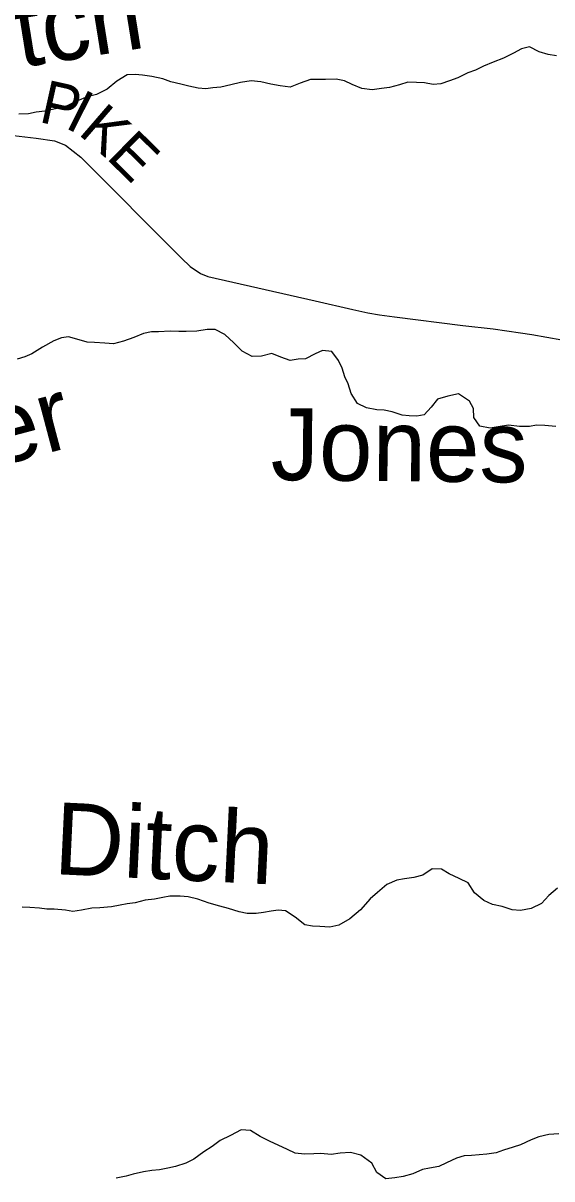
# Model space of a CAD drawing. Extents: x 114843 to 284848, y 317643 to 566895.
# Drawn here: x 129491 to 133165, y 421036 to 429067 of the extents above; entities that cross this region are included whole.
import ezdxf

# ---------------------------------------------------------------- set-up
doc = ezdxf.new("R2010")
doc.units = 0
for name, color, linetype in [('GM_X_County_Road', 7, 'Continuous'), ('GM_X_County_Road_Text', 7, 'Continuous'), ('GM_X_Minor_River', 7, 'Continuous'), ('GM_X_Minor_River_Text', 7, 'Continuous')]:
    doc.layers.add(name, color=color, linetype=linetype)

msp = doc.modelspace()

# ---------------------------------------------------------------- linework, layer by layer
at = {"layer": 'GM_X_County_Road'}
msp.add_lwpolyline([(129304.5, 428299.3), (129580.4, 428268.6), (129708, 428248.6), (129786.4, 428218.4), (129890.9, 428136.3), (130591.2, 427433.2), (130650.7, 427376.2), (130724.1, 427328.1), (130774.4, 427306.8), (131520.1, 427138.3), (131781.2, 427076.1), (131886.7, 427054), (131967.7, 427040.2), (132071.6, 427026.3), (132546.3, 426966.9), (132758.4, 426942.1), (132946.7, 426915.7), (133026.8, 426902.7), (133233.5, 426865.5), (133387.4, 426833.5), (133444.5, 426823)], dxfattribs=at)
at = {"layer": 'GM_X_Minor_River'}
for points in [[(133196.8, 428839), (133138.7, 428849.2), (133076.7, 428867.5), (133010.8, 428901.8), (132954.6, 428888), (132898.4, 428858.1), (132828.1, 428822.2), (132757.9, 428794.4), (132689.7, 428768.6), (132635.5, 428740.7), (132581.3, 428720.8), (132511.1, 428687), (132452.9, 428665.1), (132394.7, 428645.3), (132340.6, 428641.5), (132280.5, 428651.7), (132224.5, 428653.9), (132164.4, 428656.1), (132106.2, 428638.3), (132036, 428620.5), (131981.9, 428612.6), (131915.8, 428602.9), (131845.7, 428613.1), (131777.7, 428641.4), (131723.7, 428665.7), (131665.7, 428677.9), (131591.5, 428676.2), (131539.5, 428674.4), (131487.4, 428674.6), (131417.2, 428648.7), (131346.9, 428620.9), (131276.8, 428631.2), (131212.8, 428643.5), (131142.8, 428659.7), (131074.7, 428666), (131002.5, 428654.2), (130934.3, 428638.4), (130864.2, 428622.6), (130810, 428616.8), (130759.9, 428611), (130707.9, 428615.1), (130641.8, 428629.4), (130587.8, 428641.6), (130517.8, 428659.9), (130461.8, 428680.2), (130385.7, 428696.5), (130319.6, 428704.8)], [(130319.6, 428704.8), (130269.6, 428710.9), (130213.5, 428707.1), (130143.2, 428663.3), (130074.8, 428607.4), (130000.6, 428571.5), (129936.4, 428553.7), (129868.2, 428525.9), (129795.9, 428492), (129715.7, 428470.3), (129641.5, 428454.5), (129581.4, 428448.7), (129527.2, 428436.8), (129461.1, 428433.1)], [(133193.7, 426263.8), (133115.6, 426272.1), (133059.5, 426274.3), (133009.4, 426264.4), (132941.3, 426264.7), (132863.2, 426273), (132791, 426261.2), (132736.9, 426253.4), (132664.9, 426265.6), (132623.1, 426326), (132621.3, 426390.2), (132593.5, 426440.4), (132515.6, 426490.8), (132441.4, 426475), (132371.2, 426453.2), (132326.9, 426397.2), (132278.6, 426345.2), (132226.5, 426335.4), (132174.4, 426337.6), (132124.4, 426343.8), (132056.3, 426366.1), (132000.3, 426378.3), (131948.2, 426380.5), (131878.2, 426394.8), (131814.2, 426423.1), (131770.4, 426493.5), (131748.7, 426559.7), (131726.9, 426610), (131707.1, 426670.2), (131683.3, 426722.4), (131635.5, 426784.8), (131571.4, 426793), (131521.2, 426769.1), (131453, 426735.3), (131402.9, 426731.5), (131346.8, 426721.6), (131280.8, 426745.9), (131218.8, 426770.2), (131146.6, 426752.4), (131082.5, 426750.6), (131012.5, 426787), (130954.7, 426845.4), (130892.8, 426903.8), (130824.9, 426938.1), (130768.8, 426938.3), (130698.6, 426926.5), (130624.5, 426924.8), (130572.4, 426924.9), (130512.3, 426927.2), (130432.2, 426921.4), (130382.1, 426921.6), (130327.9, 426909.8), (130259.7, 426881.9)], [(130259.7, 426881.9), (130189.5, 426856.1), (130119.3, 426838.3), (130059.2, 426842.5), (129987.1, 426848.8), (129935.1, 426851), (129881, 426865.2), (129807, 426887.5), (129756.9, 426879.7), (129704.7, 426859.8), (129626.4, 426816), (129552.1, 426768.1), (129501.9, 426748.2), (129449.8, 426732.4)], [(133203.5, 423056), (133145.2, 423006.1), (133092.9, 422950.1), (133020.6, 422914.2), (132946.4, 422900.4), (132888.4, 422904.7), (132820.4, 422929), (132752.3, 422943.3), (132692.3, 422971.6), (132628.5, 423024), (132582.7, 423092.3), (132520.8, 423122.6), (132450.8, 423155), (132398.9, 423187.3), (132332.8, 423191.5), (132268.5, 423147.6), (132206.3, 423129.8), (132140.2, 423122), (132088, 423112.2), (132017.8, 423082.3), (131953.4, 423026.4), (131903.2, 422982.4), (131834.7, 422906.4), (131762.3, 422842.5), (131686, 422798.7), (131621.8, 422784.8), (131551.7, 422789.1), (131501.7, 422791.3), (131449.6, 422801.5), (131381.8, 422853.9), (131313.9, 422898.3), (131263.8, 422904.5), (131213.7, 422896.7), (131161.6, 422886.8), (131109.5, 422881), (131047.3, 422879.2), (130993.3, 422891.4), (130919.3, 422913.8), (130857.3, 422930), (130783.2, 422952.4), (130705.3, 422980.7), (130637.2, 422995), (130583.2, 423001.2), (130511, 422999.5), (130460.9, 422991.6), (130404.8, 422979.8), (130338.6, 422972), (130270.4, 422954.2), (130214.3, 422948.4), (130164.2, 422938.5), (130106.1, 422926.7), (130023.9, 422919), (129967.8, 422917.2), (129897.6, 422903.4), (129837.5, 422893.6), (129785.5, 422903.8), (129707.4, 422910.1), (129655.3, 422910.3), (129605.2, 422916.5), (129537.2, 422922.7), (129485.1, 422924.9)], [(133214, 421348.8), (133143.9, 421345.1), (133073.7, 421329.3), (133021.5, 421307.4), (132947.2, 421273.5), (132897.1, 421257.7), (132828.9, 421235.9), (132778.7, 421218), (132712.6, 421208.2), (132660.5, 421202.4), (132606.4, 421198.6), (132556.3, 421196.7), (132502.1, 421180.9), (132433.9, 421147), (132379.7, 421123.1), (132315.5, 421111.3), (132265.4, 421101.5), (132199.2, 421071.6), (132131, 421053.8), (132074.9, 421044), (132010.7, 421036.2), (131948.8, 421080.6), (131915.1, 421144.9), (131837.2, 421201.3), (131765.2, 421219.6), (131695, 421213.9), (131630.9, 421206.1), (131560.8, 421212.3), (131510.7, 421210.5), (131446.6, 421208.7), (131382.5, 421215), (131328.6, 421241.3), (131262.6, 421269.6), (131206.6, 421295.9), (131138.6, 421330.2), (131070.7, 421372.6), (131006.6, 421376.8), (130932.4, 421337), (130860.1, 421303.1), (130803.8, 421261.2), (130747.6, 421223.3), (130677.2, 421173.4), (130621, 421145.5), (130550.8, 421121.7), (130496.7, 421109.9), (130438.5, 421098.1), (130386.4, 421094.2), (130328.3, 421084.4), (130256.1, 421068.6), (130206, 421054.8), (130137.8, 421041)]]:
    msp.add_lwpolyline(points, dxfattribs=at)

# ---------------------------------------------------------------- texts
at = {"layer": 'GM_X_County_Road_Text'}
for s, rotation, p in [('P', 347.50678, (129593.3, 428381.4)), ('I', 333.21443, (129772.3, 428344.3)), ('K', 319.17467, (129866.2, 428299.5)), ('E', 315.5295, (130062.2, 428130.4))]:
    msp.add_text(s, height=300, rotation=rotation, dxfattribs=at).set_placement(p)
at = {"layer": 'GM_X_Minor_River_Text'}
for s, height, rotation, p in [('Ditch', 500.03, 9.12676, (128847.1, 428656.5)), ('Ballenger', 500.06, 14.84778, (127134, 425408.1)), ('Jones', 500.01, 359.42999, (131210.8, 425892.4)), ('Ditch', 500, 357.27021, (129698.8, 423154.3))]:
    msp.add_text(s, height=height, rotation=rotation, dxfattribs=at).set_placement(p)

doc.saveas('drawing.dxf')
